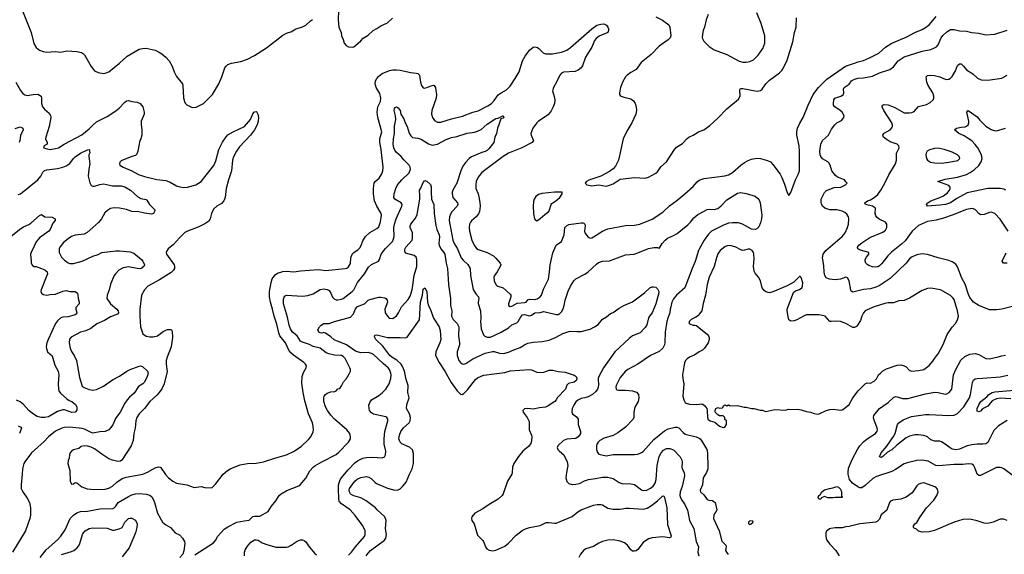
# Model space of a CAD drawing. Header units: inches. Extents: x 1678809 to 1859548, y 384609 to 522868.
# Tile 358 of 386: x 1792346 to 1803436, y 490627 to 496653. Entities that reach past the tile are written whole.
import ezdxf

# ---------------------------------------------------------------- set-up
doc = ezdxf.new("R2010")
doc.units = ezdxf.units.IN
doc.header["$MEASUREMENT"] = 0
doc.layers.add('B7499', color=7, linetype='Continuous')
doc.layers.add('B8409', color=7, linetype='Continuous')

msp = doc.modelspace()

# ---------------------------------------------------------------- linework, layer by layer
at = {"layer": 'B7499', "color": 5}
for points, elevation in [([(1792346, 496830), (1792476, 496510), (1792506, 496386), (1792530, 496341), (1792570, 496311), (1792610, 496293), (1792650, 496286), (1792750, 496293), (1792810, 496288), (1792876, 496304), (1792990, 496294), (1793042, 496282), (1793064, 496270), (1793076, 496256), (1793150, 496127), (1793190, 496076), (1793230, 496059), (1793290, 496048), (1793310, 496051), (1793350, 496066), (1793470, 496164), (1793558, 496242), (1793690, 496320), (1793730, 496330), (1793770, 496333), (1793870, 496309), (1793910, 496292), (1793945, 496270), (1793992, 496230), (1794028, 496188), (1794063, 496130), (1794085, 496065), (1794113, 496013), (1794179, 495930), (1794184, 495910), (1794191, 495771), (1794201, 495730), (1794211, 495711), (1794230, 495694), (1794290, 495664), (1794332, 495668), (1794415, 495710), (1794455, 495745), (1794516, 495810), (1794590, 495930), (1794623, 496010), (1794656, 496110), (1794670, 496130), (1794690, 496148), (1794730, 496163), (1794837, 496183), (1794910, 496208), (1794990, 496248), (1795124, 496336), (1795310, 496477), (1795350, 496501), (1795410, 496522), (1795450, 496545), (1795530, 496571), (1795570, 496590), (1795620, 496640), (1795643, 496657)], 520), ([(1795937, 496757), (1795933, 496650), (1795940, 496570), (1795967, 496510), (1795971, 496470), (1795991, 496431), (1796001, 496390), (1796023, 496363), (1796050, 496347), (1796090, 496344), (1796110, 496348), (1796130, 496362), (1796190, 496416), (1796214, 496446), (1796270, 496479), (1796327, 496533), (1796370, 496555), (1796415, 496585), (1796490, 496618), (1796546, 496670)], 520), ([(1799510, 496685), (1799587, 496647), (1799657, 496597), (1799667, 496570), (1799680, 496470), (1799674, 496450), (1799650, 496426), (1799550, 496356), (1799458, 496262), (1799346, 496170), (1799289, 496091), (1799230, 496058), (1799190, 496029), (1799170, 496009), (1799136, 495950), (1799113, 495890), (1799101, 495830), (1799103, 495810), (1799110, 495798), (1799122, 495790), (1799150, 495779), (1799230, 495762), (1799260, 495740), (1799279, 495710), (1799290, 495670), (1799293, 495630), (1799287, 495590), (1799242, 495490), (1799184, 495396), (1799143, 495310), (1799092, 495070), (1799058, 495002), (1799029, 494971), (1798990, 494942), (1798890, 494890), (1798756, 494844), (1798731, 494830), (1798714, 494810), (1798734, 494790), (1798770, 494783), (1798790, 494781), (1798870, 494792), (1798950, 494778), (1798990, 494787), (1799030, 494803), (1799110, 494857), (1799270, 494875), (1799390, 494866), (1799430, 494877), (1799510, 494922), (1799530, 494939), (1799567, 494993), (1799630, 495051), (1799721, 495190), (1799745, 495215), (1799810, 495258), (1799864, 495316), (1799882, 495330), (1799930, 495351), (1799990, 495389), (1800000, 495393)], 520), ([(1792302, 495950), (1792354, 495854), (1792382, 495822), (1792405, 495805), (1792430, 495797), (1792498, 495810), (1792550, 495812), (1792570, 495804), (1792588, 495790), (1792592, 495770), (1792590, 495710), (1792603, 495670), (1792624, 495644), (1792679, 495599), (1792692, 495572), (1792696, 495550), (1792679, 495450), (1792639, 495330), (1792637, 495310), (1792656, 495270), (1792654, 495250), (1792622, 495230), (1792612, 495210), (1792656, 495196), (1792690, 495192), (1792750, 495200), (1792781, 495210), (1792847, 495250), (1793046, 495354), (1793130, 495424), (1793173, 495470), (1793210, 495501), (1793330, 495563), (1793430, 495627), (1793465, 495655), (1793530, 495723), (1793550, 495737), (1793570, 495741), (1793610, 495730), (1793670, 495724), (1793701, 495710), (1793719, 495690), (1793732, 495670), (1793749, 495610), (1793749, 495590), (1793713, 495510), (1793712, 495470), (1793723, 495410), (1793722, 495350), (1793710, 495310), (1793699, 495290), (1793677, 495170), (1793664, 495136), (1793650, 495121), (1793610, 495113), (1793490, 495064), (1793474, 495046), (1793471, 495030), (1793475, 495015), (1793511, 494990), (1793610, 494950), (1793685, 494910), (1793750, 494884), (1793890, 494853), (1793990, 494841), (1794042, 494822), (1794110, 494781), (1794150, 494770), (1794190, 494763), (1794234, 494766), (1794330, 494790), (1794390, 494830), (1794534, 495010), (1794556, 495064), (1794589, 495191), (1794630, 495274), (1794670, 495334), (1794690, 495356), (1794750, 495390), (1794878, 495450), (1794944, 495530), (1794970, 495591), (1794985, 495610), (1794990, 495615), (1795010, 495618), (1795018, 495610), (1795028, 495588), (1795034, 495550), (1795032, 495510), (1795019, 495470), (1794990, 495410), (1794947, 495350), (1794820, 495220), (1794787, 495173), (1794754, 495106), (1794743, 495070), (1794730, 494950), (1794697, 494850), (1794673, 494750), (1794661, 494650), (1794646, 494610), (1794618, 494582), (1794565, 494550), (1794530, 494518), (1794505, 494470), (1794492, 494410), (1794477, 494383), (1794430, 494352), (1794363, 494317), (1794237, 494270), (1794207, 494253), (1794144, 494196), (1794079, 494121), (1794018, 494070), (1793998, 494042), (1793995, 494030), (1793999, 494010), (1794084, 493890), (1794090, 493870), (1794089, 493850), (1794079, 493830), (1794050, 493804), (1793920, 493720), (1793790, 493649), (1793751, 493610), (1793719, 493550), (1793700, 493390), (1793699, 493310), (1793707, 493190), (1793731, 493111), (1793770, 493087), (1793810, 493079), (1793850, 493078), (1793897, 493090), (1793963, 493137), (1793990, 493152), (1794010, 493160), (1794043, 493163), (1794057, 493157), (1794064, 493144), (1794066, 493070), (1794053, 492967), (1794008, 492850), (1793997, 492810), (1793997, 492770), (1794008, 492688), (1793972, 492548), (1793946, 492494), (1793915, 492450), (1793890, 492422), (1793810, 492350), (1793750, 492272), (1793690, 492210), (1793665, 492170), (1793652, 492130), (1793645, 492050), (1793630, 491990), (1793624, 491910), (1793603, 491850), (1793497, 491690), (1793482, 491678), (1793450, 491672), (1793390, 491688), (1793350, 491704), (1793270, 491756), (1793190, 491815), (1793150, 491836), (1793110, 491846), (1793070, 491851), (1793038, 491842), (1793010, 491818), (1792950, 491803), (1792931, 491790), (1792915, 491770), (1792907, 491750), (1792901, 491710), (1792890, 491686), (1792887, 491650), (1792911, 491570), (1792915, 491450), (1792924, 491424), (1792930, 491418), (1792950, 491421), (1792970, 491438), (1792990, 491431), (1793045, 491386), (1793107, 491367), (1793190, 491358), (1793310, 491362), (1793350, 491373), (1793390, 491394), (1793438, 491442), (1793498, 491482), (1793544, 491496), (1793731, 491529), (1793787, 491553), (1793870, 491601), (1793910, 491614), (1793930, 491608), (1793988, 491528), (1794022, 491490), (1794070, 491450), (1794110, 491429), (1794229, 491409), (1794310, 491381), (1794390, 491391), (1794430, 491381), (1794510, 491378), (1794550, 491419), (1794637, 491530), (1794687, 491573), (1794725, 491595), (1794830, 491636), (1794911, 491649), (1795010, 491653), (1795090, 491669), (1795230, 491716), (1795350, 491749), (1795430, 491786), (1795518, 491842), (1795600, 491920), (1795625, 491950), (1795653, 492007), (1795656, 492030), (1795653, 492070), (1795642, 492110), (1795598, 492210), (1795557, 492357), (1795537, 492450), (1795525, 492555), (1795528, 492632), (1795543, 492677), (1795573, 492730), (1795576, 492750), (1795566, 492770), (1795545, 492790), (1795430, 492873), (1795400, 492900), (1795378, 492930), (1795341, 493010), (1795277, 493090), (1795265, 493125), (1795243, 493223), (1795211, 493310), (1795194, 493390), (1795170, 493470), (1795159, 493530), (1795158, 493590), (1795177, 493690), (1795190, 493733), (1795224, 493776), (1795250, 493796), (1795310, 493816), (1795350, 493819), (1795432, 493812), (1795510, 493822), (1795710, 493836), (1795790, 493826), (1796010, 493847), (1796030, 493854), (1796051, 493869), (1796070, 493904), (1796077, 493970), (1796090, 494010), (1796109, 494031), (1796157, 494063), (1796178, 494082), (1796192, 494108), (1796210, 494161), (1796241, 494210), (1796290, 494256), (1796370, 494300), (1796390, 494319), (1796410, 494375), (1796421, 494450), (1796416, 494470), (1796370, 494550), (1796342, 494610), (1796330, 494690), (1796331, 494749), (1796340, 494810), (1796349, 494830), (1796393, 494867), (1796426, 494914), (1796437, 494950), (1796438, 494990), (1796419, 495190), (1796401, 495270), (1796404, 495310), (1796423, 495390), (1796380, 495550), (1796371, 495610), (1796380, 495670), (1796411, 495730), (1796413, 495770), (1796401, 495821), (1796361, 495890), (1796351, 495930), (1796355, 495965), (1796369, 495991), (1796390, 496015), (1796430, 496045), (1796510, 496080), (1796550, 496088), (1796590, 496089), (1796630, 496085), (1796750, 496057), (1796812, 496052), (1796830, 496046), (1796849, 496029), (1796859, 495950), (1796872, 495912), (1796890, 495884), (1796910, 495882), (1796990, 495913), (1797010, 495914), (1797016, 495910), (1797028, 495888), (1797034, 495854), (1797039, 495810), (1797038, 495770), (1796989, 495631), (1796986, 495590), (1796996, 495550), (1797018, 495518), (1797050, 495500), (1797090, 495500), (1797210, 495537), (1797335, 495565), (1797450, 495610), (1797510, 495626), (1797618, 495682), (1797659, 495710), (1797690, 495742), (1797734, 495806), (1797768, 495830), (1797830, 495863), (1797870, 495905), (1797928, 495990), (1797970, 496066), (1798009, 496190), (1798038, 496242), (1798090, 496311), (1798130, 496342), (1798150, 496347), (1798179, 496339), (1798193, 496330), (1798241, 496281), (1798270, 496270), (1798349, 496269), (1798450, 496286), (1798509, 496311), (1798550, 496339), (1798790, 496551), (1798847, 496590), (1798890, 496604), (1798925, 496605), (1798956, 496590), (1798971, 496570), (1798978, 496550), (1798978, 496530), (1798971, 496510), (1798874, 496466), (1798839, 496441), (1798821, 496419), (1798790, 496342), (1798720, 496230), (1798685, 496135), (1798670, 496110), (1798637, 496083), (1798603, 496070), (1798470, 496061), (1798450, 496050), (1798430, 496027), (1798394, 495950), (1798360, 495890), (1798347, 495850), (1798367, 495787), (1798373, 495750), (1798369, 495710), (1798356, 495670), (1798334, 495626), (1798299, 495581), (1798190, 495508), (1798170, 495490), (1798127, 495430), (1798105, 495370), (1798107, 495350), (1798133, 495290), (1798119, 495270), (1798002, 495210), (1797852, 495148), (1797792, 495110), (1797550, 494930), (1797510, 494879), (1797486, 494830), (1797482, 494790), (1797484, 494750), (1797510, 494690), (1797518, 494658), (1797530, 494592), (1797532, 494550), (1797524, 494490), (1797515, 494465), (1797489, 494431), (1797434, 494386), (1797422, 494370), (1797414, 494350), (1797410, 494310), (1797413, 494270), (1797440, 494170), (1797464, 494110), (1797490, 494076), (1797510, 494064), (1797610, 494030), (1797683, 493990), (1797710, 493967), (1797756, 493910), (1797764, 493890), (1797757, 493870), (1797724, 493810), (1797694, 493770), (1797686, 493750), (1797689, 493710), (1797708, 493670), (1797719, 493659), (1797731, 493651), (1797790, 493630), (1797870, 493561), (1797877, 493550), (1797879, 493530), (1797850, 493451), (1797853, 493433), (1797870, 493420), (1797890, 493423), (1797950, 493459), (1798036, 493464), (1798050, 493471), (1798070, 493494), (1798090, 493504), (1798150, 493500), (1798175, 493505), (1798210, 493530), (1798225, 493550), (1798246, 493614), (1798302, 493730), (1798315, 493810), (1798320, 493890), (1798350, 494027), (1798390, 494111), (1798448, 494152), (1798478, 494230), (1798488, 494310), (1798505, 494330), (1798530, 494345), (1798670, 494362), (1798690, 494363), (1798699, 494359), (1798710, 494350), (1798715, 494330), (1798708, 494270), (1798710, 494250), (1798750, 494201), (1798770, 494192), (1798790, 494195), (1798810, 494205), (1798910, 494270), (1798970, 494295), (1799170, 494332), (1799270, 494336), (1799330, 494350), (1799470, 494404), (1799590, 494482), (1799665, 494555), (1799746, 494614), (1799838, 494690), (1799930, 494773), (1799975, 494825), (1800000, 494843)], 480), ([(1794317, 490623), (1794530, 490758), (1794550, 490781), (1794578, 490830), (1794610, 490871), (1794650, 490911), (1794690, 490937), (1794790, 490988), (1794874, 491006), (1794930, 491011), (1794970, 491053), (1794990, 491058), (1795050, 491059), (1795144, 491110), (1795183, 491170), (1795231, 491229), (1795269, 491290), (1795290, 491310), (1795355, 491345), (1795490, 491399), (1795505, 491410), (1795570, 491484), (1795612, 491568), (1795650, 491610), (1795670, 491626), (1795749, 491670), (1795910, 491752), (1795942, 491778), (1796048, 491890), (1796070, 491930), (1796072, 491950), (1796063, 491990), (1796030, 492030), (1795891, 492150), (1795850, 492194), (1795811, 492250), (1795791, 492290), (1795772, 492350), (1795772, 492388), (1795776, 492410), (1795789, 492430), (1795810, 492444), (1795850, 492459), (1795896, 492464), (1795910, 492471), (1795929, 492491), (1795950, 492498), (1795972, 492528), (1795993, 492570), (1796026, 492610), (1796057, 492663), (1796070, 492690), (1796072, 492710), (1796066, 492730), (1796010, 492833), (1795990, 492857), (1795970, 492869), (1795890, 492871), (1795826, 492886), (1795798, 492898), (1795730, 492950), (1795650, 492971), (1795610, 492994), (1795530, 493018), (1795510, 493030), (1795472, 493090), (1795420, 493130), (1795395, 493170), (1795381, 493210), (1795362, 493302), (1795319, 493450), (1795316, 493504), (1795330, 493536), (1795350, 493549), (1795530, 493538), (1795590, 493545), (1795650, 493563), (1795730, 493611), (1795770, 493619), (1795810, 493612), (1795830, 493600), (1795852, 493570), (1795870, 493527), (1795890, 493504), (1795910, 493496), (1795930, 493496), (1795970, 493503), (1795990, 493511), (1796091, 493589), (1796111, 493609), (1796150, 493690), (1796230, 493790), (1796275, 493865), (1796310, 493895), (1796388, 493932), (1796400, 493950), (1796419, 494010), (1796438, 494042), (1796465, 494075), (1796545, 494155), (1796557, 494183), (1796563, 494210), (1796559, 494310), (1796567, 494350), (1796585, 494410), (1796651, 494550), (1796653, 494570), (1796644, 494590), (1796572, 494632), (1796561, 494650), (1796562, 494690), (1796581, 494750), (1796601, 494790), (1796650, 494850), (1796732, 494928), (1796746, 494970), (1796745, 494990), (1796734, 495014), (1796673, 495073), (1796643, 495110), (1796590, 495156), (1796570, 495184), (1796559, 495210), (1796554, 495250), (1796555, 495310), (1796566, 495370), (1796568, 495452), (1796581, 495530), (1796580, 495570), (1796564, 495630), (1796567, 495653), (1796575, 495665), (1796590, 495671), (1796610, 495658), (1796633, 495630), (1796639, 495590), (1796674, 495534), (1796688, 495490), (1796711, 495451), (1796733, 495373), (1796750, 495343), (1796770, 495327), (1796830, 495318), (1796866, 495306), (1796950, 495254), (1796990, 495240), (1797051, 495249), (1797150, 495302), (1797210, 495327), (1797270, 495337), (1797386, 495374), (1797470, 495385), (1797504, 495396), (1797543, 495417), (1797610, 495476), (1797710, 495538), (1797736, 495544), (1797786, 495570), (1797790, 495570), (1797799, 495550), (1797790, 495543), (1797764, 495536), (1797744, 495470), (1797726, 495430), (1797717, 495370), (1797696, 495330), (1797692, 495290), (1797685, 495270), (1797630, 495197), (1797610, 495178), (1797590, 495166), (1797550, 495155), (1797434, 495106), (1797410, 495089), (1797371, 495049), (1797337, 495003), (1797315, 494950), (1797270, 494810), (1797224, 494730), (1797217, 494710), (1797216, 494690), (1797226, 494650), (1797276, 494590), (1797280, 494570), (1797273, 494550), (1797212, 494488), (1797197, 494463), (1797187, 494430), (1797185, 494390), (1797190, 494350), (1797224, 494170), (1797241, 494130), (1797277, 494070), (1797318, 493970), (1797342, 493942), (1797394, 493894), (1797420, 493850), (1797422, 493770), (1797453, 493613), (1797482, 493562), (1797513, 493530), (1797518, 493510), (1797509, 493471), (1797510, 493454), (1797538, 493370), (1797539, 493290), (1797535, 493250), (1797545, 493170), (1797570, 493101), (1797585, 493085), (1797610, 493074), (1797650, 493075), (1797770, 493130), (1797850, 493179), (1797890, 493212), (1797944, 493236), (1797959, 493250), (1797990, 493303), (1798010, 493325), (1798030, 493329), (1798090, 493315), (1798110, 493321), (1798150, 493350), (1798210, 493352), (1798250, 493363), (1798390, 493331), (1798410, 493331), (1798430, 493340), (1798450, 493361), (1798467, 493393), (1798480, 493430), (1798490, 493491), (1798525, 493595), (1798550, 493651), (1798587, 493710), (1798610, 493731), (1798710, 493784), (1798750, 493810), (1798841, 493899), (1798865, 493915), (1798910, 493930), (1798990, 493937), (1799170, 494001), (1799268, 494012), (1799310, 494024), (1799430, 494076), (1799490, 494087), (1799530, 494085), (1799542, 494082), (1799550, 494074), (1799581, 494130), (1799615, 494170), (1799643, 494190), (1799710, 494220), (1799750, 494245), (1799870, 494340), (1799900, 494370), (1799940, 494420), (1799984, 494456), (1800000, 494465)], 460), ([(1792295, 495425), (1792350, 495444), (1792370, 495439), (1792381, 495430), (1792384, 495410), (1792353, 495347), (1792348, 495290), (1792341, 495270)], 460), ([(1792330, 494684), (1792356, 494690), (1792551, 494849), (1792584, 494890), (1792606, 494934), (1792626, 494954), (1792650, 494962), (1792770, 494976), (1792830, 494991), (1792870, 495007), (1792910, 495033), (1792952, 495090), (1792970, 495106), (1793030, 495149), (1793110, 495188), (1793130, 495191), (1793134, 495154), (1793125, 495130), (1793125, 495110), (1793136, 495030), (1793123, 494970), (1793117, 494890), (1793135, 494815), (1793150, 494786), (1793170, 494776), (1793190, 494776), (1793250, 494797), (1793290, 494804), (1793390, 494780), (1793490, 494780), (1793530, 494771), (1793595, 494730), (1793675, 494655), (1793710, 494638), (1793770, 494626), (1793779, 494619), (1793809, 494569), (1793866, 494510), (1793865, 494490), (1793852, 494470), (1793830, 494463), (1793750, 494472), (1793686, 494486), (1793610, 494491), (1793550, 494514), (1793470, 494530), (1793410, 494532), (1793370, 494524), (1793336, 494504), (1793304, 494476), (1793267, 494410), (1793232, 494368), (1793105, 494255), (1793070, 494235), (1792970, 494225), (1792928, 494210), (1792890, 494185), (1792839, 494141), (1792796, 494090), (1792789, 494070), (1792790, 494030), (1792818, 493978), (1792850, 493941), (1792890, 493912), (1792910, 493905), (1792950, 493905), (1793050, 493932), (1793170, 493987), (1793230, 494008), (1793271, 494029), (1793430, 494048), (1793470, 494048), (1793590, 494037), (1793630, 494020), (1793718, 493950), (1793733, 493930), (1793750, 493890), (1793745, 493870), (1793710, 493846), (1793670, 493849), (1793573, 493867), (1793510, 493858), (1793462, 493830), (1793423, 493790), (1793410, 493770), (1793368, 493672), (1793353, 493610), (1793331, 493550), (1793328, 493510), (1793370, 493450), (1793440, 493390), (1793456, 493370), (1793460, 493350), (1793447, 493333), (1793370, 493305), (1793299, 493261), (1793216, 493224), (1793147, 493173), (1793090, 493148), (1793030, 493130), (1792925, 493075), (1792907, 493053), (1792902, 493010), (1792913, 492950), (1792930, 492912), (1792961, 492870), (1792985, 492810), (1793019, 492619), (1793050, 492523), (1793070, 492506), (1793130, 492485), (1793170, 492479), (1793210, 492484), (1793290, 492522), (1793390, 492594), (1793470, 492635), (1793551, 492690), (1793590, 492709), (1793690, 492747), (1793710, 492750), (1793730, 492743), (1793785, 492690), (1793792, 492670), (1793782, 492630), (1793751, 492569), (1793732, 492550), (1793683, 492517), (1793636, 492444), (1793582, 492398), (1793557, 492370), (1793530, 492330), (1793479, 492230), (1793423, 492157), (1793395, 492086), (1793370, 492052), (1793348, 492032), (1793310, 492011), (1793250, 492008), (1793170, 491994), (1793150, 491999), (1793077, 492037), (1793050, 492044), (1792910, 492059), (1792850, 492056), (1792819, 492050), (1792750, 492014), (1792669, 491950), (1792622, 491898), (1792479, 491770), (1792402, 491670), (1792392, 491650), (1792376, 491590), (1792375, 491530), (1792361, 491410), (1792363, 491370), (1792380, 491330), (1792430, 491260), (1792457, 491210), (1792468, 491150), (1792468, 491070), (1792460, 491030), (1792412, 490890), (1792264, 490650)], 460), ([(1796050, 490617), (1796082, 490650), (1796127, 490713), (1796230, 490828), (1796238, 490850), (1796238, 490890), (1796210, 490950), (1796125, 491065), (1796067, 491130), (1795970, 491195), (1795945, 491225), (1795940, 491250), (1795935, 491370), (1795937, 491410), (1795954, 491466), (1795969, 491491), (1796043, 491577), (1796122, 491658), (1796150, 491681), (1796210, 491710), (1796250, 491720), (1796323, 491723), (1796430, 491714), (1796453, 491727), (1796465, 491750), (1796468, 491790), (1796451, 491870), (1796450, 491930), (1796457, 492010), (1796491, 492130), (1796491, 492151), (1796481, 492170), (1796470, 492178), (1796330, 492208), (1796310, 492221), (1796287, 492250), (1796282, 492270), (1796280, 492310), (1796293, 492347), (1796309, 492370), (1796390, 492418), (1796430, 492449), (1796470, 492490), (1796490, 492518), (1796506, 492550), (1796527, 492610), (1796530, 492650), (1796527, 492670), (1796512, 492710), (1796496, 492730), (1796438, 492778), (1796330, 492881), (1796310, 492892), (1796270, 492902), (1796190, 492899), (1796150, 492908), (1796130, 492917), (1796027, 492987), (1795886, 493046), (1795850, 493078), (1795790, 493118), (1795770, 493126), (1795750, 493121), (1795730, 493123), (1795715, 493130), (1795705, 493156), (1795722, 493190), (1795740, 493210), (1795770, 493229), (1795830, 493227), (1795890, 493250), (1796070, 493302), (1796104, 493336), (1796130, 493393), (1796150, 493422), (1796230, 493450), (1796270, 493492), (1796290, 493501), (1796390, 493525), (1796410, 493527), (1796457, 493517), (1796471, 493511), (1796485, 493490), (1796490, 493470), (1796457, 493390), (1796464, 493350), (1796487, 493310), (1796509, 493289), (1796550, 493284), (1796590, 493317), (1796614, 493350), (1796645, 493415), (1796722, 493498), (1796743, 493537), (1796765, 493610), (1796788, 493770), (1796818, 493870), (1796820, 493950), (1796810, 493978), (1796790, 493996), (1796690, 494023), (1796684, 494044), (1796685, 494065), (1796696, 494090), (1796766, 494170), (1796772, 494188), (1796772, 494250), (1796745, 494310), (1796743, 494330), (1796751, 494350), (1796804, 494416), (1796823, 494457), (1796851, 494631), (1796854, 494670), (1796850, 494730), (1796865, 494755), (1796890, 494819), (1796910, 494842), (1796930, 494833), (1796974, 494794), (1796982, 494770), (1796979, 494710), (1796985, 494630), (1797009, 494570), (1797013, 494467), (1797033, 494333), (1797045, 494290), (1797071, 494230), (1797073, 494207), (1797068, 494132), (1797072, 494110), (1797090, 494072), (1797124, 494030), (1797133, 494010), (1797148, 493910), (1797166, 493850), (1797177, 493670), (1797198, 493510), (1797200, 493430), (1797212, 493372), (1797210, 493310), (1797230, 493273), (1797275, 493230), (1797292, 493190), (1797288, 493088), (1797301, 493010), (1797300, 492990), (1797273, 492910), (1797272, 492870), (1797293, 492810), (1797310, 492789), (1797330, 492774), (1797350, 492770), (1797370, 492777), (1797450, 492830), (1797590, 492893), (1797670, 492913), (1797690, 492912), (1797750, 492893), (1797790, 492890), (1797810, 492894), (1797850, 492904), (1797910, 492933), (1797982, 492958), (1798033, 492990), (1798070, 493007), (1798130, 493018), (1798230, 493026), (1798310, 493040), (1798387, 493073), (1798463, 493117), (1798530, 493138), (1798550, 493144), (1798623, 493137), (1798670, 493139), (1798770, 493166), (1798819, 493190), (1798861, 493219), (1798910, 493278), (1798956, 493304), (1799000, 493340), (1799030, 493351), (1799098, 493402), (1799149, 493431), (1799250, 493474), (1799384, 493576), (1799444, 493630), (1799470, 493642), (1799490, 493644), (1799510, 493637), (1799530, 493620), (1799545, 493590), (1799544, 493576), (1799511, 493450), (1799469, 493350), (1799438, 493310), (1799429, 493291), (1799408, 493212), (1799390, 493182), (1799336, 493124), (1799250, 493088), (1799210, 493060), (1799050, 492910), (1798921, 492730), (1798868, 492630), (1798863, 492610), (1798865, 492535), (1798861, 492510), (1798855, 492490), (1798837, 492463), (1798798, 492430), (1798750, 492403), (1798710, 492390), (1798670, 492383), (1798633, 492366), (1798610, 492344), (1798587, 492310), (1798570, 492270), (1798566, 492230), (1798573, 492210), (1798616, 492176), (1798637, 492150), (1798635, 492090), (1798663, 492010), (1798662, 491990), (1798652, 491970), (1798636, 491950), (1798610, 491934), (1798510, 491925), (1798471, 491910), (1798408, 491850), (1798399, 491830), (1798407, 491810), (1798425, 491790), (1798473, 491750), (1798514, 491670), (1798521, 491630), (1798504, 491550), (1798499, 491490), (1798507, 491447), (1798530, 491426), (1798570, 491414), (1798610, 491416), (1798650, 491427), (1798706, 491454), (1798751, 491469), (1798830, 491480), (1798910, 491498), (1798970, 491498), (1799030, 491483), (1799098, 491438), (1799127, 491426), (1799230, 491423), (1799270, 491413), (1799350, 491354), (1799370, 491345), (1799410, 491352), (1799450, 491371), (1799483, 491397), (1799503, 491430), (1799514, 491470), (1799525, 491630), (1799550, 491730), (1799570, 491770), (1799599, 491801), (1799630, 491820), (1799670, 491821), (1799710, 491803), (1799785, 491725), (1799804, 491690), (1799807, 491667), (1799805, 491610), (1799809, 491589), (1799829, 491550), (1799834, 491510), (1799809, 491390), (1799785, 491330), (1799781, 491290), (1799795, 491250), (1799836, 491190), (1799867, 491126), (1799880, 491070), (1799889, 491010), (1799938, 490918), (1799966, 490770), (1799991, 490710), (1799986, 490650), (1799997, 490610)], 440), ([(1792230, 494197), (1792359, 494301), (1792390, 494320), (1792450, 494345), (1792470, 494358), (1792570, 494448), (1792590, 494456), (1792630, 494431), (1792710, 494426), (1792746, 494410), (1792744, 494390), (1792719, 494361), (1792687, 494290), (1792672, 494270), (1792567, 494193), (1792530, 494150), (1792513, 494107), (1792474, 494030), (1792469, 494010), (1792473, 493930), (1792475, 493910), (1792490, 493881), (1792510, 493871), (1792530, 493871), (1792591, 493850), (1792630, 493832), (1792654, 493810), (1792657, 493790), (1792652, 493770), (1792588, 493608), (1792585, 493590), (1792591, 493571), (1792610, 493555), (1792650, 493547), (1792690, 493556), (1792750, 493559), (1792830, 493592), (1792870, 493599), (1792910, 493591), (1792970, 493591), (1792995, 493570), (1793001, 493550), (1793005, 493510), (1793017, 493470), (1793015, 493450), (1792979, 493410), (1792978, 493390), (1792990, 493350), (1792984, 493336), (1792972, 493328), (1792890, 493304), (1792830, 493302), (1792810, 493294), (1792770, 493260), (1792748, 493230), (1792665, 493050), (1792650, 493010), (1792644, 492970), (1792646, 492946), (1792660, 492910), (1792710, 492863), (1792741, 492761), (1792779, 492690), (1792787, 492647), (1792779, 492550), (1792782, 492490), (1792788, 492468), (1792805, 492445), (1792878, 492378), (1792902, 492362), (1792934, 492350), (1792976, 492316), (1792988, 492290), (1792988, 492252), (1792970, 492230), (1792933, 492227), (1792850, 492257), (1792830, 492257), (1792770, 492238), (1792670, 492178), (1792630, 492168), (1792589, 492169), (1792542, 492182), (1792490, 492213), (1792448, 492248), (1792390, 492315), (1792350, 492345), (1792310, 492364)], 440), ([(1800000, 494068), (1799990, 494050), (1799953, 493927), (1799919, 493850), (1799836, 493630), (1799745, 493550), (1799710, 493505), (1799690, 493470), (1799682, 493418), (1799671, 493389), (1799669, 493350), (1799645, 493290), (1799634, 493250), (1799617, 493130), (1799613, 493010), (1799610, 492990), (1799590, 492950), (1799550, 492913), (1799450, 492867), (1799310, 492771), (1799196, 492710), (1799170, 492691), (1799110, 492619), (1799065, 492530), (1799060, 492510), (1799063, 492490), (1799070, 492483), (1799090, 492477), (1799170, 492477), (1799250, 492468), (1799294, 492454), (1799317, 492430), (1799319, 492390), (1799311, 492351), (1799276, 492284), (1799263, 492230), (1799264, 492170), (1799254, 492150), (1799170, 492061), (1799084, 491996), (1799030, 491966), (1798930, 491935), (1798881, 491910), (1798861, 491890), (1798848, 491868), (1798841, 491850), (1798842, 491810), (1798854, 491774), (1798870, 491755), (1798950, 491738), (1799032, 491752), (1799270, 491753), (1799310, 491757), (1799350, 491773), (1799370, 491787), (1799490, 491921), (1799610, 492018), (1799650, 492040), (1799730, 492060), (1799750, 492060), (1799770, 492052), (1799819, 491999), (1799843, 491983), (1799964, 491950), (1800000, 491935)], 460), ([(1796250, 490610), (1796270, 490641), (1796298, 490670), (1796455, 490785), (1796471, 490810), (1796476, 490850), (1796467, 490913), (1796473, 491010), (1796460, 491050), (1796371, 491130), (1796355, 491150), (1796249, 491230), (1796190, 491265), (1796108, 491288), (1796081, 491301), (1796070, 491310), (1796060, 491330), (1796057, 491350), (1796061, 491370), (1796121, 491450), (1796147, 491473), (1796190, 491493), (1796250, 491503), (1796278, 491498), (1796303, 491483), (1796350, 491435), (1796365, 491425), (1796490, 491371), (1796570, 491350), (1796610, 491353), (1796630, 491364), (1796658, 491390), (1796700, 491440), (1796735, 491530), (1796766, 491590), (1796780, 491650), (1796783, 491763), (1796770, 491804), (1796736, 491836), (1796650, 491872), (1796631, 491891), (1796617, 491930), (1796622, 491970), (1796639, 492010), (1796669, 492051), (1796732, 492110), (1796743, 492130), (1796749, 492170), (1796736, 492210), (1796703, 492270), (1796705, 492315), (1796731, 492391), (1796718, 492450), (1796721, 492530), (1796699, 492599), (1796679, 492690), (1796655, 492750), (1796641, 492770), (1796595, 492815), (1796538, 492850), (1796516, 492870), (1796435, 492975), (1796357, 493050), (1796345, 493070), (1796341, 493090), (1796350, 493098), (1796370, 493100), (1796490, 493070), (1796632, 493072), (1796690, 493068), (1796710, 493074), (1796848, 493270), (1796860, 493470), (1796883, 493550), (1796890, 493616), (1796910, 493631), (1796930, 493590), (1796941, 493470), (1796950, 493430), (1796977, 493377), (1797008, 493288), (1797070, 493190), (1797082, 493150), (1797089, 493050), (1797078, 493010), (1797032, 492910), (1797029, 492870), (1797071, 492790), (1797134, 492690), (1797204, 492564), (1797272, 492470), (1797310, 492434), (1797330, 492429), (1797350, 492439), (1797390, 492482), (1797481, 492599), (1797504, 492616), (1797543, 492637), (1797574, 492646), (1797690, 492663), (1797810, 492675), (1797870, 492694), (1798090, 492710), (1798110, 492707), (1798170, 492682), (1798210, 492678), (1798250, 492682), (1798310, 492701), (1798350, 492703), (1798412, 492688), (1798490, 492682), (1798590, 492646), (1798615, 492630), (1798621, 492610), (1798616, 492590), (1798610, 492583), (1798590, 492567), (1798526, 492554), (1798510, 492534), (1798493, 492490), (1798405, 492395), (1798390, 492369), (1798372, 492350), (1798300, 492300), (1798270, 492287), (1798201, 492279), (1798130, 492264), (1798070, 492270), (1798033, 492267), (1798014, 492250), (1798015, 492230), (1798061, 492170), (1798083, 492123), (1798085, 492030), (1798110, 491970), (1798114, 491950), (1798112, 491910), (1798102, 491878), (1798076, 491844), (1798013, 491790), (1797964, 491730), (1797910, 491650), (1797898, 491610), (1797893, 491550), (1797888, 491530), (1797839, 491450), (1797793, 491310), (1797779, 491290), (1797735, 491250), (1797633, 491190), (1797562, 491138), (1797473, 491090), (1797439, 491050), (1797433, 491030), (1797437, 491010), (1797463, 490970), (1797503, 490843), (1797563, 490783), (1797571, 490770), (1797591, 490711), (1797608, 490688), (1797633, 490673), (1797670, 490667), (1797710, 490675), (1797810, 490720), (1797850, 490752), (1797938, 490842), (1798005, 490895), (1798044, 490916), (1798089, 490930), (1798207, 490953), (1798275, 490985), (1798310, 490985), (1798370, 490977), (1798390, 490979), (1798568, 491052), (1798634, 491106), (1798670, 491127), (1798810, 491180), (1798850, 491189), (1798890, 491190), (1798910, 491185), (1798970, 491149), (1799030, 491137), (1799110, 491136), (1799173, 491147), (1799210, 491149), (1799370, 491135), (1799413, 491147), (1799462, 491178), (1799529, 491230), (1799590, 491286), (1799601, 491281), (1799609, 491269), (1799634, 491150), (1799643, 490963), (1799685, 490835), (1799680, 490820), (1799666, 490814), (1799590, 490826), (1799470, 490813), (1799430, 490803), (1799370, 490759), (1799310, 490683), (1799290, 490667), (1799270, 490661), (1799250, 490664), (1799230, 490678), (1799192, 490732), (1799158, 490758), (1799110, 490774), (1799029, 490791), (1798970, 490788), (1798910, 490771), (1798870, 490752), (1798810, 490714), (1798722, 490690), (1798696, 490670), (1798663, 490630), (1798644, 490590)], 420), ([(1800000, 493333), (1799990, 493319), (1799961, 493299), (1799910, 493275), (1799886, 493250), (1799886, 493230), (1799890, 493225), (1799930, 493211), (1799950, 493211), (1799970, 493205), (1800000, 493181)], 480), ([(1800000, 492908), (1799950, 492877), (1799891, 492849), (1799865, 492830), (1799847, 492810), (1799833, 492787), (1799813, 492650), (1799815, 492610), (1799828, 492548), (1799815, 492410), (1799827, 492367), (1799840, 492340), (1799851, 492330), (1799890, 492320), (1799970, 492317), (1800000, 492320)], 480), ([(1792330, 492077), (1792359, 492059), (1792366, 492050), (1792342, 491990)], 440), ([(1792576, 490590), (1792643, 490677), (1792770, 490790), (1792808, 490832), (1792856, 490904), (1792914, 491030), (1792950, 491070), (1792990, 491096), (1793032, 491108), (1793110, 491115), (1793250, 491139), (1793395, 491145), (1793410, 491150), (1793430, 491170), (1793438, 491190), (1793455, 491210), (1793570, 491280), (1793610, 491298), (1793650, 491309), (1793690, 491311), (1793770, 491305), (1793810, 491292), (1793834, 491274), (1793850, 491250), (1793865, 491210), (1793896, 491090), (1793955, 490990), (1793990, 490959), (1794045, 490930), (1794096, 490870), (1794145, 490845), (1794181, 490810), (1794203, 490770), (1794207, 490750), (1794195, 490665), (1794185, 490630), (1794151, 490590)], 460), ([(1792815, 490625), (1792930, 490659), (1792954, 490670), (1792990, 490697), (1793010, 490721), (1793024, 490750), (1793053, 490850), (1793063, 490870), (1793082, 490890), (1793130, 490917), (1793170, 490925), (1793330, 490923), (1793390, 490901), (1793410, 490901), (1793467, 490913), (1793498, 490930), (1793530, 490990), (1793570, 491031), (1793590, 491036), (1793610, 491033), (1793651, 491011), (1793668, 490970), (1793665, 490930), (1793650, 490870), (1793578, 490702), (1793500, 490600)], 440), ([(1794877, 490610), (1794876, 490650), (1794884, 490676), (1794910, 490718), (1794950, 490765), (1794989, 490790), (1795010, 490791), (1795030, 490786), (1795078, 490758), (1795130, 490737), (1795230, 490709), (1795273, 490707), (1795350, 490708), (1795370, 490713), (1795405, 490730), (1795470, 490777), (1795510, 490792), (1795530, 490790), (1795550, 490782), (1795567, 490767), (1795606, 490710), (1795670, 490636), (1795690, 490623)], 440)]:
    msp.add_lwpolyline(points, dxfattribs=dict(at, elevation=elevation))
at = {"layer": 'B7499', "color": 5, "elevation": 520}
msp.add_lwpolyline([(1798455, 494710), (1798370, 494710), (1798227, 494693), (1798190, 494683), (1798161, 494659), (1798142, 494630), (1798135, 494605), (1798128, 494550), (1798135, 494470), (1798145, 494410), (1798154, 494394), (1798170, 494387), (1798210, 494412), (1798261, 494459), (1798305, 494490), (1798315, 494510), (1798332, 494570), (1798339, 494581), (1798384, 494610), (1798428, 494650), (1798457, 494690)], close=True, dxfattribs=at)
at = {"layer": 'B8409', "color": 5}
for points, elevation in [([(1800000, 494843), (1800010, 494850), (1800055, 494865), (1800290, 494895), (1800330, 494905), (1800373, 494930), (1800470, 495015), (1800510, 495045), (1800550, 495066), (1800590, 495080), (1800650, 495092), (1800690, 495090), (1800770, 495068), (1800802, 495050), (1800830, 495021), (1800910, 494911), (1800930, 494874), (1800961, 494801), (1800990, 494705), (1801010, 494672), (1801030, 494705), (1801083, 494850), (1801114, 494910), (1801129, 494951), (1801131, 495170), (1801124, 495230), (1801101, 495350), (1801100, 495390), (1801108, 495430), (1801133, 495487), (1801169, 495551), (1801227, 495690), (1801283, 495810), (1801342, 495890), (1801437, 495983), (1801646, 496130), (1801750, 496162), (1801790, 496179), (1801850, 496193), (1801918, 496222), (1802024, 496276), (1802097, 496343), (1802170, 496389), (1802340, 496460), (1802430, 496510), (1802510, 496543), (1802550, 496564), (1802590, 496596), (1802670, 496688)], 480), ([(1800000, 495393), (1800050, 495412), (1800121, 495459), (1800210, 495543), (1800310, 495650), (1800444, 495756), (1800462, 495790), (1800456, 495864), (1800464, 495876), (1800490, 495879), (1800630, 495850), (1800651, 495849), (1800690, 495855), (1800710, 495871), (1800752, 495930), (1800790, 495971), (1800904, 496056), (1800930, 496081), (1800950, 496110), (1800990, 496196), (1801055, 496405), (1801074, 496510), (1801091, 496570), (1801096, 496676)], 520), ([(1800101, 496710), (1800079, 496650), (1800059, 496570), (1800043, 496530), (1800035, 496490), (1800033, 496450), (1800053, 496410), (1800113, 496350), (1800170, 496313), (1800310, 496261), (1800450, 496184), (1800490, 496175), (1800530, 496175), (1800570, 496181), (1800610, 496201), (1800665, 496255), (1800718, 496330), (1800740, 496390), (1800738, 496470), (1800698, 496610), (1800648, 496730)], 540), ([(1803570, 493433), (1803408, 493392), (1803350, 493384), (1803270, 493384), (1803150, 493430), (1803090, 493468), (1803050, 493521), (1803034, 493554), (1802994, 493674), (1802958, 493738), (1802909, 493869), (1802890, 493898), (1802850, 493924), (1802810, 493940), (1802690, 493970), (1802570, 494008), (1802510, 494015), (1802450, 494001), (1802400, 493980), (1802370, 493956), (1802330, 493910), (1802150, 493735), (1802025, 493655), (1801990, 493638), (1801930, 493618), (1801849, 493611), (1801730, 493582), (1801713, 493593), (1801706, 493606), (1801688, 493710), (1801670, 493744), (1801650, 493752), (1801591, 493729), (1801530, 493721), (1801467, 493727), (1801430, 493745), (1801415, 493770), (1801407, 493807), (1801403, 493883), (1801390, 493970), (1801396, 494010), (1801427, 494050), (1801609, 494211), (1801643, 494250), (1801672, 494310), (1801681, 494350), (1801684, 494410), (1801680, 494430), (1801661, 494461), (1801640, 494480), (1801610, 494496), (1801550, 494509), (1801470, 494510), (1801413, 494530), (1801389, 494550), (1801377, 494577), (1801372, 494592), (1801375, 494630), (1801410, 494706), (1801432, 494728), (1801520, 494760), (1801594, 494766), (1801646, 494790), (1801666, 494810), (1801650, 494826), (1801638, 494850), (1801557, 494877), (1801536, 494896), (1801495, 494950), (1801474, 495014), (1801459, 495039), (1801450, 495050), (1801390, 495086), (1801370, 495110), (1801361, 495130), (1801357, 495170), (1801370, 495250), (1801390, 495290), (1801457, 495350), (1801490, 495418), (1801526, 495470), (1801550, 495490), (1801604, 495516), (1801629, 495550), (1801633, 495570), (1801609, 495610), (1801589, 495630), (1801529, 495670), (1801512, 495690), (1801512, 495710), (1801518, 495750), (1801529, 495770), (1801594, 495790), (1801625, 495810), (1801630, 495830), (1801624, 495870), (1801634, 495890), (1801690, 495926), (1801716, 495964), (1801750, 495983), (1801790, 495994), (1801850, 495997), (1801950, 496016), (1802030, 496055), (1802147, 496093), (1802190, 496123), (1802240, 496190), (1802310, 496235), (1802510, 496299), (1802610, 496319), (1802650, 496335), (1802671, 496349), (1802690, 496370), (1802727, 496450), (1802744, 496476), (1802790, 496518), (1802830, 496541), (1802870, 496543), (1802930, 496528), (1803010, 496524), (1803070, 496510), (1803150, 496500), (1803230, 496481), (1803330, 496490), (1803470, 496535)], 460), ([(1803479, 494270), (1803390, 494406), (1803330, 494469), (1803290, 494484), (1803270, 494481), (1803210, 494457), (1803170, 494455), (1803150, 494469), (1803111, 494511), (1803090, 494521), (1803070, 494525), (1803010, 494512), (1802850, 494449), (1802750, 494418), (1802670, 494395), (1802570, 494380), (1802470, 494335), (1802398, 494270), (1802320, 494160), (1802278, 494122), (1802167, 494033), (1802125, 493990), (1802056, 493904), (1802030, 493880), (1802010, 493868), (1801990, 493863), (1801951, 493869), (1801910, 493882), (1801890, 493894), (1801875, 493910), (1801868, 493930), (1801871, 493949), (1801884, 493976), (1801909, 494010), (1801909, 494030), (1801816, 494056), (1801787, 494070), (1801784, 494090), (1801798, 494110), (1801830, 494138), (1801921, 494199), (1802070, 494257), (1802099, 494281), (1802115, 494310), (1802113, 494350), (1802098, 494370), (1802026, 494406), (1802004, 494424), (1801990, 494443), (1801981, 494470), (1801985, 494530), (1801950, 494551), (1801873, 494570), (1801866, 494590), (1801896, 494610), (1801930, 494623), (1801972, 494648), (1802010, 494682), (1802047, 494733), (1802092, 494810), (1802134, 494906), (1802211, 495030), (1802223, 495070), (1802221, 495150), (1802254, 495210), (1802249, 495230), (1802230, 495249), (1802150, 495278), (1802105, 495305), (1802077, 495330), (1802069, 495350), (1802076, 495370), (1802150, 495413), (1802170, 495435), (1802178, 495450), (1802177, 495463), (1802170, 495492), (1802080, 495630), (1802061, 495670), (1802062, 495678), (1802070, 495691), (1802083, 495697), (1802130, 495694), (1802205, 495665), (1802310, 495604), (1802370, 495602), (1802393, 495606), (1802421, 495619), (1802470, 495675), (1802561, 495699), (1802601, 495719), (1802634, 495750), (1802642, 495770), (1802643, 495790), (1802630, 495830), (1802580, 495910), (1802563, 495950), (1802558, 496010), (1802570, 496024), (1802610, 496029), (1802650, 496025), (1802710, 496010), (1802770, 495982), (1802790, 495980), (1802810, 495984), (1802830, 495994), (1802850, 496014), (1802885, 496075), (1802910, 496137), (1802930, 496155), (1802950, 496155), (1802977, 496130), (1803010, 496088), (1803082, 496042), (1803136, 495996), (1803177, 495977), (1803250, 495970), (1803410, 495993), (1803470, 496027)], 440), ([(1803454, 494730), (1803430, 494742), (1803390, 494751), (1803250, 494750), (1803018, 494702), (1802901, 494639), (1802831, 494590), (1802775, 494570), (1802710, 494561), (1802573, 494553), (1802562, 494562), (1802559, 494570), (1802576, 494590), (1802609, 494610), (1802710, 494648), (1802750, 494668), (1802797, 494703), (1802820, 494730), (1802828, 494750), (1802826, 494766), (1802810, 494784), (1802686, 494830), (1802770, 494857), (1802910, 494877), (1803010, 494909), (1803053, 494930), (1803098, 494962), (1803150, 495010), (1803177, 495050), (1803188, 495090), (1803180, 495130), (1803137, 495210), (1803110, 495247), (1803070, 495286), (1803030, 495316), (1802984, 495344), (1802923, 495370), (1802875, 495410), (1802898, 495430), (1802950, 495443), (1802994, 495446), (1803010, 495452), (1803028, 495470), (1803035, 495490), (1803035, 495510), (1803016, 495610), (1803030, 495630), (1803130, 495560), (1803160, 495520), (1803230, 495454), (1803290, 495415), (1803324, 495404), (1803350, 495402), (1803450, 495430)], 420), ([(1800000, 494465), (1800090, 494513), (1800117, 494517), (1800170, 494513), (1800210, 494526), (1800246, 494554), (1800310, 494621), (1800430, 494698), (1800470, 494706), (1800530, 494696), (1800630, 494663), (1800670, 494631), (1800685, 494590), (1800706, 494450), (1800703, 494410), (1800690, 494362), (1800670, 494319), (1800650, 494297), (1800630, 494289), (1800590, 494294), (1800487, 494347), (1800442, 494362), (1800375, 494365), (1800330, 494360), (1800265, 494335), (1800139, 494270), (1800104, 494236), (1800056, 494170), (1800000, 494068)], 460), ([(1800000, 492320), (1800030, 492323), (1800039, 492319), (1800062, 492302), (1800085, 492270), (1800091, 492250), (1800092, 492170), (1800098, 492150), (1800122, 492130), (1800175, 492115), (1800230, 492071), (1800270, 492058), (1800290, 492062), (1800308, 492090), (1800306, 492130), (1800288, 492148), (1800288, 492170), (1800270, 492188), (1800229, 492189), (1800210, 492198), (1800178, 492230), (1800178, 492250), (1800186, 492270), (1800210, 492282), (1800230, 492274), (1800262, 492278), (1800276, 492304), (1800290, 492311), (1800310, 492302), (1800330, 492311), (1800350, 492302), (1800430, 492305), (1800506, 492286), (1800530, 492286), (1800590, 492271), (1800614, 492270), (1800688, 492252), (1800710, 492251), (1800750, 492236), (1800850, 492258), (1800969, 492251), (1801010, 492265), (1801030, 492261), (1801110, 492264), (1801150, 492257), (1801210, 492236), (1801254, 492230), (1801294, 492214), (1801330, 492207), (1801350, 492211), (1801428, 492250), (1801470, 492259), (1801510, 492263), (1801590, 492251), (1801610, 492255), (1801630, 492267), (1801690, 492314), (1801732, 492390), (1801790, 492470), (1801870, 492547), (1801890, 492559), (1801930, 492556), (1801970, 492578), (1801996, 492604), (1802021, 492650), (1802041, 492670), (1802070, 492694), (1802110, 492717), (1802230, 492759), (1802270, 492763), (1802310, 492751), (1802330, 492739), (1802364, 492704), (1802390, 492693), (1802470, 492698), (1802530, 492710), (1802590, 492757), (1802630, 492803), (1802660, 492850), (1802692, 492888), (1802747, 492993), (1802794, 493106), (1802850, 493186), (1802887, 493230), (1802909, 493270), (1802921, 493310), (1802908, 493370), (1802870, 493499), (1802858, 493518), (1802830, 493543), (1802717, 493610), (1802610, 493628), (1802570, 493624), (1802510, 493600), (1802370, 493516), (1802310, 493489), (1802250, 493483), (1802190, 493461), (1802130, 493461), (1802090, 493454), (1801970, 493417), (1801890, 493384), (1801870, 493370), (1801851, 493349), (1801830, 493310), (1801816, 493264), (1801783, 493210), (1801770, 493195), (1801750, 493184), (1801730, 493185), (1801650, 493230), (1801590, 493250), (1801550, 493254), (1801490, 493250), (1801472, 493252), (1801417, 493310), (1801350, 493328), (1801210, 493325), (1801183, 493317), (1801101, 493270), (1801070, 493260), (1801030, 493255), (1801010, 493269), (1801004, 493284), (1800990, 493370), (1800990, 493391), (1801063, 493577), (1801084, 493596), (1801130, 493611), (1801157, 493630), (1801165, 493650), (1801166, 493686), (1801148, 493748), (1801138, 493758), (1801130, 493758), (1801067, 493693), (1800990, 493653), (1800830, 493584), (1800790, 493575), (1800750, 493586), (1800730, 493601), (1800710, 493629), (1800690, 493710), (1800667, 493750), (1800630, 493796), (1800619, 493819), (1800612, 493870), (1800617, 493957), (1800615, 494010), (1800610, 494030), (1800596, 494050), (1800570, 494066), (1800550, 494067), (1800510, 494054), (1800490, 494052), (1800470, 494058), (1800411, 494091), (1800350, 494107), (1800316, 494104), (1800290, 494094), (1800234, 494050), (1800210, 494014), (1800194, 493970), (1800169, 493870), (1800113, 493750), (1800089, 493670), (1800071, 493549), (1800045, 493455), (1800028, 493370), (1800000, 493333)], 480), ([(1803470, 493908), (1803429, 493910), (1803412, 493930), (1803456, 494024)], 440), ([(1800000, 493181), (1800091, 493110), (1800105, 493090), (1800111, 493070), (1800111, 493050), (1800101, 493010), (1800061, 492950), (1800037, 492930), (1800000, 492908)], 480), ([(1803625, 491445), (1803431, 491591), (1803410, 491602), (1803390, 491607), (1803350, 491604), (1803310, 491588), (1803170, 491514), (1803150, 491515), (1803130, 491530), (1803110, 491594), (1803091, 491631), (1803070, 491644), (1803030, 491646), (1802970, 491640), (1802870, 491639), (1802696, 491624), (1802667, 491630), (1802578, 491678), (1802511, 491689), (1802450, 491685), (1802341, 491659), (1802310, 491647), (1802210, 491582), (1802170, 491562), (1801995, 491505), (1801957, 491483), (1801870, 491404), (1801830, 491378), (1801810, 491377), (1801786, 491386), (1801727, 491430), (1801691, 491470), (1801677, 491530), (1801676, 491550), (1801683, 491597), (1801724, 491696), (1801785, 491815), (1801809, 491851), (1801850, 491896), (1801890, 491929), (1801985, 491990), (1802004, 492016), (1802008, 492030), (1802005, 492050), (1801966, 492150), (1801963, 492170), (1801968, 492192), (1802031, 492269), (1802130, 492340), (1802190, 492394), (1802210, 492405), (1802230, 492404), (1802290, 492384), (1802350, 492382), (1802550, 492435), (1802653, 492453), (1802692, 492452), (1802770, 492433), (1802790, 492437), (1802814, 492450), (1802845, 492490), (1802863, 492650), (1802889, 492711), (1802946, 492814), (1802990, 492855), (1803050, 492882), (1803110, 492892), (1803150, 492879), (1803230, 492835), (1803270, 492832), (1803368, 492852), (1803410, 492866), (1803450, 492872)], 460), ([(1803470, 492137), (1803370, 492074), (1803318, 492022), (1803259, 491901), (1803250, 491887), (1803228, 491872), (1803193, 491867), (1803130, 491869), (1803070, 491862), (1803017, 491850), (1802930, 491813), (1802890, 491805), (1802870, 491807), (1802850, 491813), (1802814, 491834), (1802771, 491870), (1802730, 491896), (1802710, 491904), (1802650, 491904), (1802630, 491909), (1802610, 491918), (1802570, 491951), (1802530, 491968), (1802470, 491975), (1802430, 491973), (1802370, 491958), (1802330, 491941), (1802224, 491856), (1802170, 491803), (1802122, 491778), (1802070, 491729), (1802050, 491720), (1802030, 491726), (1802049, 491770), (1802114, 491846), (1802190, 491955), (1802206, 491990), (1802235, 492090), (1802250, 492110), (1802298, 492142), (1802390, 492182), (1802550, 492203), (1802590, 492204), (1802810, 492191), (1802870, 492197), (1802910, 492214), (1802980, 492290), (1803044, 492390), (1803057, 492430), (1803077, 492563), (1803090, 492590), (1803110, 492604), (1803130, 492610), (1803190, 492611), (1803390, 492628), (1803475, 492645)], 440), ([(1803510, 492380), (1803390, 492386), (1803350, 492380), (1803301, 492359), (1803250, 492296), (1803192, 492268), (1803170, 492241), (1803150, 492233), (1803130, 492242), (1803132, 492270), (1803150, 492313), (1803172, 492350), (1803238, 492402), (1803264, 492430), (1803298, 492450), (1803330, 492458), (1803550, 492476)], 420), ([(1800000, 491935), (1800010, 491930), (1800030, 491904), (1800084, 491810), (1800092, 491770), (1800098, 491610), (1800096, 491590), (1800082, 491550), (1800044, 491490), (1800036, 491410), (1800009, 491350), (1800010, 491345), (1800014, 491330), (1800050, 491296), (1800090, 491246), (1800110, 491238), (1800150, 491234), (1800178, 491210), (1800199, 491130), (1800192, 491110), (1800172, 491088), (1800163, 491070), (1800162, 491030), (1800226, 490890), (1800256, 490776), (1800300, 490730), (1800302, 490710), (1800295, 490670), (1800306, 490650), (1800326, 490626)], 460), ([(1803470, 491009), (1803430, 491022), (1803390, 491022), (1803312, 490988), (1803250, 490976), (1803210, 490980), (1803130, 491005), (1803050, 491024), (1802970, 491021), (1802870, 490988), (1802650, 490897), (1802590, 490882), (1802510, 490875), (1802470, 490889), (1802449, 490909), (1802421, 490921), (1802415, 490930), (1802415, 490950), (1802429, 490970), (1802453, 490987), (1802489, 491050), (1802561, 491150), (1802643, 491237), (1802678, 491290), (1802690, 491330), (1802683, 491363), (1802664, 491384), (1802530, 491431), (1802493, 491427), (1802467, 491413), (1802450, 491398), (1802399, 491321), (1802330, 491270), (1802272, 491248), (1802182, 491238), (1802155, 491225), (1802143, 491210), (1802114, 491126), (1802050, 491073), (1802030, 491024), (1802004, 490996), (1801990, 490989), (1801810, 490970), (1801690, 490941), (1801650, 490937), (1801610, 490924), (1801530, 490924), (1801482, 490918), (1801467, 490913), (1801443, 490897), (1801433, 490887), (1801427, 490870), (1801425, 490830), (1801435, 490790), (1801470, 490741), (1801539, 490670), (1801578, 490610)], 480)]:
    msp.add_lwpolyline(points, dxfattribs=dict(at, elevation=elevation))
for points, elevation in [([(1802690, 495204), (1802650, 495201), (1802593, 495187), (1802567, 495173), (1802555, 495150), (1802552, 495130), (1802561, 495090), (1802573, 495070), (1802606, 495046), (1802650, 495038), (1802730, 495036), (1802810, 495049), (1802913, 495067), (1802934, 495090), (1802929, 495110), (1802909, 495130), (1802850, 495159), (1802759, 495190)], 440), ([(1801610, 491268), (1801530, 491269), (1801510, 491262), (1801450, 491262), (1801410, 491278), (1801378, 491262), (1801370, 491249), (1801348, 491250), (1801338, 491270), (1801349, 491290), (1801362, 491298), (1801382, 491330), (1801410, 491354), (1801466, 491370), (1801505, 491375), (1801550, 491391), (1801570, 491385), (1801590, 491362), (1801601, 491330), (1801602, 491282), (1801611, 491271)], 460), ([(1800570, 491006), (1800554, 490990), (1800554, 490970), (1800570, 490962), (1800586, 490970), (1800606, 490990), (1800602, 491002)], 480)]:
    msp.add_lwpolyline(points, close=True, dxfattribs=dict(at, elevation=elevation))

doc.saveas('drawing.dxf')
